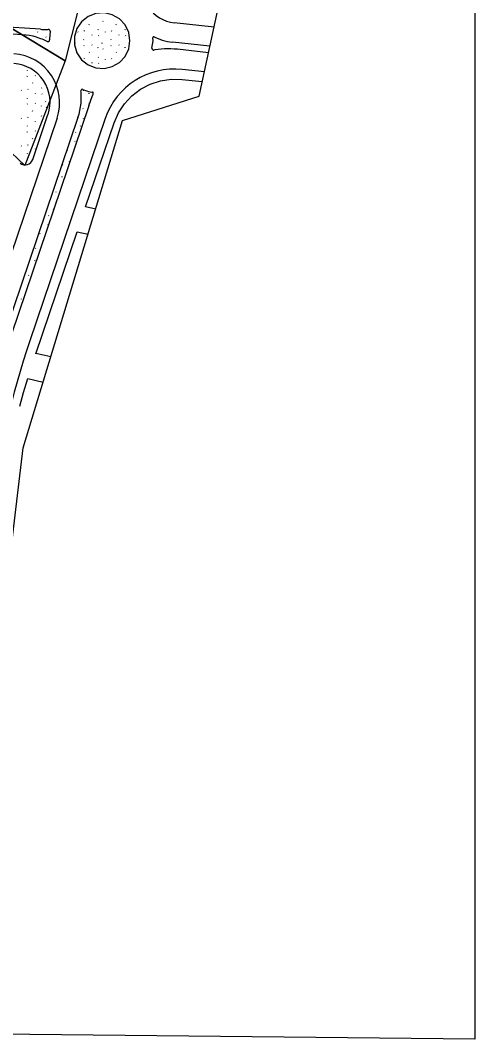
# Model space of a CAD drawing. Extents: x 419396 to 421519, y 4453567 to 4456767.
# Drawn here: x 421379.5 to 421518.6, y 4454304 to 4454614.7 of the extents above; entities that cross this region are included whole.
import ezdxf

# ---------------------------------------------------------------- set-up
doc = ezdxf.new("R2010")
doc.units = 0
for name, color, linetype in [('0_KADASTRO', 7, 'Continuous'), ('Level 28', 7, 'Continuous'), ('Level 29', 7, 'Continuous'), ('Level 41', 7, 'Continuous'), ('Level 62', 7, 'Continuous'), ('Level 9', 7, 'Continuous'), ('Y_Lejant', 7, 'Continuous')]:
    doc.layers.add(name, color=color, linetype=linetype)

msp = doc.modelspace()

# ---------------------------------------------------------------- linework, layer by layer
at = {"layer": '0_KADASTRO'}
for points in [[(421297.3, 4454718.68), (421298.33, 4454743.86), (421298.65, 4454753.52), (421298.8, 4454768.82), (421298.12, 4454819), (421299.79, 4454847.06), (421309.91, 4454834.93), (421332.63, 4454808.99), (421350.71, 4454801.96), (421374.76, 4454802.88), (421400.86, 4454807.28), (421429.39, 4454805.15), (421423.5, 4454722.17), (421393.26, 4454602.31), (421372.96, 4454614.59), (421362.83, 4454633.4), (421361.48, 4454641.58), (421342.8, 4454669.52), (421331.29, 4454695.38), (421310.81, 4454712.23)], [(421297.3, 4454718.68), (421298.33, 4454743.86), (421298.65, 4454753.52), (421298.8, 4454768.82), (421298.12, 4454819), (421299.79, 4454847.06), (421309.91, 4454834.93), (421332.63, 4454808.99), (421350.71, 4454801.96), (421374.76, 4454802.88), (421400.86, 4454807.28), (421429.39, 4454805.15), (421423.5, 4454722.17), (421393.26, 4454602.31), (421372.96, 4454614.59), (421362.83, 4454633.4), (421361.48, 4454641.58), (421342.8, 4454669.52), (421331.29, 4454695.38), (421310.81, 4454712.23)], [(421297.13, 4454679.68), (421301.26, 4454686.4), (421298.07, 4454709.08), (421297.3, 4454718.68), (421310.81, 4454712.23), (421331.29, 4454695.38), (421342.8, 4454669.52), (421361.48, 4454641.58), (421362.83, 4454633.4), (421372.96, 4454614.59), (421393.26, 4454602.31), (421380.9, 4454570.22), (421362.08, 4454588), (421340.49, 4454603.84), (421321.35, 4454618.34), (421329.67, 4454640.5), (421329.07, 4454641.24), (421323.38, 4454648.19)], [(421297.13, 4454679.68), (421301.26, 4454686.4), (421298.07, 4454709.08), (421297.3, 4454718.68), (421310.81, 4454712.23), (421331.29, 4454695.38), (421342.8, 4454669.52), (421361.48, 4454641.58), (421362.83, 4454633.4), (421372.96, 4454614.59), (421393.26, 4454602.31), (421380.9, 4454570.22), (421362.08, 4454588), (421340.49, 4454603.84), (421321.35, 4454618.34), (421329.67, 4454640.5), (421329.07, 4454641.24), (421323.38, 4454648.19)]]:
    msp.add_lwpolyline(points, close=True, dxfattribs=at)
at = {"layer": 'Level 28'}
msp.add_line((421383.29, 4454572.14), (421387.96, 4454585.88), dxfattribs=at)
for centre, radius, start, end in [((421376.77, 4454589.68), 11.82, 341.2531, 86.2833), ((421380.95, 4454572.93), 2.48, 233.8866, 341.2531)]:
    msp.add_arc(centre, radius, start, end, dxfattribs=at)
at = {"layer": 'Level 29'}
for p, q in [((421422.41, 4454596.21), (421425.71, 4454596.69)), ((421425.71, 4454596.69), (421429.03, 4454596.61)), ((421429.04, 4454596.62), (421435.19, 4454595.94)), ((421413.65, 4454591.62), (421416.29, 4454593.64)), ((421416.29, 4454593.64), (421419.24, 4454595.19)), ((421419.24, 4454595.19), (421422.41, 4454596.21)), ((421411.38, 4454589.19), (421413.65, 4454591.62)), ((421409.55, 4454586.4), (421411.38, 4454589.19)), ((421408.22, 4454583.35), (421409.55, 4454586.4)), ((421399.47, 4454557.58), (421408.22, 4454583.35)), ((421402.56, 4454556.91), (421399.48, 4454557.59)), ((421384.21, 4454512.62), (421396.89, 4454549.96)), ((421396.89, 4454549.97), (421400.23, 4454549.23)), ((421388.83, 4454511.61), (421384.22, 4454512.63)), ((421380.51, 4454500.77), (421381.74, 4454504.98)), ((421381.74, 4454504.98), (421386.51, 4454503.93)), ((421379.37, 4454496.54), (421380.51, 4454500.77))]:
    msp.add_line(p, q, dxfattribs=at)
at = {"layer": 'Level 41'}
for p, q in [((421400.54, 4454613.34), (421400.62, 4454613.5)), ((421404.78, 4454614.49), (421404.85, 4454614.38)), ((421408.84, 4454613.34), (421408.91, 4454613.5)), ((421382.15, 4454610.08), (421382.19, 4454610.17)), ((421384.76, 4454611.2), (421384.83, 4454611.09)), ((421384.88, 4454609.4), (421384.89, 4454609.44)), ((421387.29, 4454609.62), (421387.36, 4454609.52)), ((421397.12, 4454611.2), (421397.19, 4454611.09)), ((421399.11, 4454611.4), (421399.18, 4454611.56)), ((421401.33, 4454610.27), (421401.4, 4454610.16)), ((421403.32, 4454611.81), (421403.39, 4454611.97)), ((421403.43, 4454610.07), (421403.5, 4454609.97)), ((421405.41, 4454611.2), (421405.48, 4454611.09)), ((421407.4, 4454611.4), (421407.47, 4454611.56)), ((421409.62, 4454610.27), (421409.69, 4454610.16)), ((421411.61, 4454611.81), (421411.68, 4454611.97)), ((421411.72, 4454610.07), (421411.79, 4454609.97)), ((421396.23, 4454607.62), (421396.3, 4454607.78)), ((421396.49, 4454605.98), (421396.56, 4454605.87)), ((421398.87, 4454608.81), (421398.94, 4454608.71)), ((421398.93, 4454606.89), (421399, 4454607.05)), ((421401.39, 4454607.24), (421401.46, 4454607.13)), ((421403.15, 4454606.45), (421403.17, 4454606.29)), ((421404.52, 4454607.62), (421404.59, 4454607.78)), ((421404.78, 4454605.98), (421404.85, 4454605.87)), ((421407.16, 4454608.81), (421407.23, 4454608.71)), ((421407.22, 4454606.89), (421407.29, 4454607.05)), ((421409.69, 4454607.24), (421409.76, 4454607.13)), ((421411.44, 4454606.45), (421411.46, 4454606.29)), ((421412.82, 4454607.62), (421412.89, 4454607.78)), ((421399.11, 4454602.89), (421399.18, 4454603.05)), ((421400.54, 4454604.83), (421400.62, 4454604.99)), ((421403.32, 4454603.3), (421403.39, 4454603.46)), ((421407.4, 4454602.89), (421407.47, 4454603.05)), ((421408.84, 4454604.83), (421408.91, 4454604.99)), ((421401.33, 4454601.76), (421401.4, 4454601.65)), ((421403.43, 4454601.56), (421403.5, 4454601.46)), ((421405.41, 4454602.69), (421405.48, 4454602.58)), ((421409.62, 4454601.76), (421409.66, 4454601.7)), ((421381.54, 4454599.44), (421381.61, 4454599.33)), ((421381.6, 4454597.51), (421381.67, 4454597.67)), ((421384.06, 4454597.86), (421384.13, 4454597.75)), ((421385.82, 4454597.07), (421385.84, 4454596.91)), ((421381.78, 4454593.52), (421381.85, 4454593.68)), ((421383.21, 4454595.45), (421383.29, 4454595.61)), ((421385.99, 4454593.92), (421386.06, 4454594.08)), ((421379.79, 4454593.31), (421379.86, 4454593.2)), ((421381.54, 4454590.93), (421381.61, 4454590.82)), ((421384, 4454592.38), (421384.07, 4454592.27)), ((421386.09, 4454592.19), (421386.17, 4454592.08)), ((421398.7, 4454593.2), (421398.77, 4454593.09)), ((421400.46, 4454592.41), (421400.47, 4454592.25)), ((421381.6, 4454589), (421381.67, 4454589.16)), ((421384.06, 4454589.35), (421384.13, 4454589.24)), ((421385.82, 4454588.56), (421385.84, 4454588.4)), ((421387.19, 4454589.73), (421387.26, 4454589.89)), ((421387.45, 4454588.09), (421387.52, 4454587.98)), ((421398.63, 4454587.72), (421398.7, 4454587.61)), ((421400.62, 4454589.26), (421400.69, 4454589.42)), ((421379.79, 4454584.8), (421379.86, 4454584.69)), ((421381.78, 4454585.01), (421381.85, 4454585.17)), ((421383.21, 4454586.94), (421383.29, 4454587.1)), ((421385.99, 4454585.41), (421386.06, 4454585.57)), ((421398.7, 4454584.69), (421398.77, 4454584.58)), ((421381.54, 4454582.42), (421381.61, 4454582.31)), ((421384, 4454583.87), (421384.07, 4454583.76)), ((421386.09, 4454583.68), (421386.17, 4454583.57)), ((421397.85, 4454582.28), (421397.92, 4454582.44)), ((421381.6, 4454580.49), (421381.67, 4454580.65)), ((421383.21, 4454578.43), (421383.29, 4454578.59)), ((421384.06, 4454580.84), (421384.13, 4454580.73)), ((421385.82, 4454580.05), (421385.84, 4454579.89)), ((421396.41, 4454580.35), (421396.48, 4454580.51)), ((421379.79, 4454576.29), (421379.86, 4454576.18)), ((421381.78, 4454576.5), (421381.85, 4454576.66)), ((421384, 4454575.36), (421384.07, 4454575.25)), ((421393.79, 4454574.92), (421393.86, 4454574.81)), ((421396.17, 4454577.76), (421396.25, 4454577.65)), ((421381.54, 4454573.91), (421381.61, 4454573.8)), ((421381.6, 4454571.98), (421381.67, 4454572.14)), ((421392.44, 4454570.51), (421392.51, 4454570.4)), ((421394.42, 4454571.63), (421394.49, 4454571.52)), ((421392.16, 4454566.88), (421392.18, 4454566.72)), ((421390.34, 4454562.19), (421390.41, 4454562.08)), ((421389.56, 4454556.75), (421389.63, 4454556.91)), ((421390.4, 4454559.16), (421390.47, 4454559.06)), ((421388.12, 4454554.82), (421388.19, 4454554.98)), ((421387.88, 4454552.23), (421387.95, 4454552.12)), ((421385.5, 4454549.39), (421385.57, 4454549.28)), ((421384.14, 4454544.98), (421384.21, 4454544.87)), ((421383.87, 4454541.35), (421383.89, 4454541.19)), ((421382.04, 4454536.66), (421382.12, 4454536.55)), ((421379.65, 4454533.28), (421379.72, 4454533.44)), ((421379.82, 4454529.29), (421379.9, 4454529.45))]:
    msp.add_line(p, q, dxfattribs=at)
at = {"layer": 'Level 62'}
for p, q in [((421385.65, 4454611.97), (421262.45, 4454619.97)), ((421380.14, 4454610.32), (421262.43, 4454617.97)), ((421438.77, 4454612.66), (421426.6, 4454613.99)), ((421381.23, 4454610.22), (421380.14, 4454610.32)), ((421382.31, 4454610.06), (421381.23, 4454610.22)), ((421383.39, 4454609.83), (421382.31, 4454610.06)), ((421384.44, 4454609.54), (421383.39, 4454609.83)), ((421385.48, 4454609.2), (421384.44, 4454609.54)), ((421386.5, 4454608.8), (421385.48, 4454609.2)), ((421385.65, 4454611.97), (421386.05, 4454611.95)), ((421386.05, 4454611.95), (421386.45, 4454611.93)), ((421386.45, 4454611.93), (421386.85, 4454611.92)), ((421386.85, 4454611.92), (421387.24, 4454611.92)), ((421387.24, 4454611.92), (421387.64, 4454611.93)), ((421387.64, 4454611.93), (421388.02, 4454611.94)), ((421388.47, 4454609.39), (421388.45, 4454608.87)), ((421388.51, 4454609.91), (421388.47, 4454609.39)), ((421388.57, 4454610.44), (421388.51, 4454609.91)), ((421388.64, 4454610.96), (421388.57, 4454610.44)), ((421388.68, 4454611.18), (421388.64, 4454610.96)), ((421420.13, 4454608.49), (421420.01, 4454609.32)), ((421420.45, 4454609.64), (421420.64, 4454609.54)), ((421420.64, 4454609.54), (421421.39, 4454609.22)), ((421421.39, 4454609.22), (421422.15, 4454608.92)), ((421387.68, 4454608.25), (421386.5, 4454608.8)), ((421388.45, 4454608.87), (421388.45, 4454608.73)), ((421419.78, 4454606.16), (421420.13, 4454608.49)), ((421422.62, 4454605.9), (421421.64, 4454605.8)), ((421422.15, 4454608.92), (421422.92, 4454608.67)), ((421423.61, 4454605.96), (421422.62, 4454605.9)), ((421422.92, 4454608.67), (421423.7, 4454608.45)), ((421424.61, 4454605.99), (421423.61, 4454605.96)), ((421423.7, 4454608.45), (421424.49, 4454608.26)), ((421424.49, 4454608.26), (421425.29, 4454608.12)), ((421425.6, 4454605.98), (421424.61, 4454605.99)), ((421425.29, 4454608.12), (421426.1, 4454608.01)), ((421426.59, 4454605.93), (421425.6, 4454605.98)), ((421437.51, 4454606.76), (421426.1, 4454608.01)), ((421427.58, 4454605.84), (421426.59, 4454605.93)), ((421420.65, 4454605.66), (421420.36, 4454605.6)), ((421421.64, 4454605.8), (421420.65, 4454605.66)), ((421437.09, 4454604.8), (421427.58, 4454605.84)), ((421435.83, 4454598.9), (421429, 4454599.65)), ((421398.59, 4454593.57), (421398.92, 4454593.44)), ((421398.09, 4454592.71), (421398.04, 4454593.14)), ((421398.08, 4454589.32), (421398.15, 4454590.45)), ((421398.15, 4454591.58), (421398.09, 4454592.71)), ((421398.15, 4454590.45), (421398.15, 4454591.58)), ((421398.92, 4454593.44), (421399.4, 4454593.27)), ((421399.4, 4454593.27), (421399.89, 4454593.11)), ((421399.89, 4454593.11), (421400.39, 4454592.97)), ((421400.39, 4454592.97), (421400.89, 4454592.85)), ((421400.49, 4454588.58), (421401.55, 4454591.71)), ((421400.89, 4454592.85), (421401.39, 4454592.74)), ((421401.39, 4454592.74), (421401.55, 4454592.71)), ((421401.59, 4454591.83), (421401.55, 4454591.71)), ((421401.64, 4454591.94), (421401.59, 4454591.83)), ((421401.68, 4454592.06), (421401.64, 4454591.94)), ((421401.72, 4454592.18), (421401.68, 4454592.06)), ((421401.77, 4454592.33), (421401.72, 4454592.18)), ((421400.49, 4454588.58), (421370.45, 4454500.07)), ((421397.73, 4454587.09), (421397.94, 4454588.2)), ((421397.94, 4454588.2), (421398.08, 4454589.32)), ((421390.74, 4454584.74), (421362.98, 4454502.96)), ((421397.14, 4454584.91), (421368.07, 4454499.27)), ((421405.5, 4454584.67), (421382.4, 4454516.6)), ((421397.14, 4454584.91), (421397.47, 4454585.99)), ((421397.47, 4454585.99), (421397.73, 4454587.09))]:
    msp.add_line(p, q, dxfattribs=at)
msp.add_lwpolyline([(421413.05, 4454608.49), (421412.67, 4454611.01), (421411.57, 4454613.31), (421409.83, 4454615.18), (421407.62, 4454616.45), (421405.14, 4454617.02), (421402.6, 4454616.83), (421400.23, 4454615.9), (421398.23, 4454614.31), (421396.8, 4454612.2), (421396.04, 4454609.76), (421396.04, 4454607.22), (421396.8, 4454604.78), (421398.23, 4454602.67), (421400.23, 4454601.08), (421402.6, 4454600.15), (421405.14, 4454599.96), (421407.62, 4454600.53), (421409.83, 4454601.8), (421411.57, 4454603.67), (421412.67, 4454605.97), (421413.05, 4454608.49)], dxfattribs=at)
for centre, radius, start, end in [((421427.81, 4454625.06), 11.13, 165.3215, 263.7521), ((421388.04, 4454611.29), 0.648, 350.2162, 91.8208), ((421420.31, 4454609.37), 0.307, 63.5102, 188.5714), ((421387.91, 4454608.74), 0.539, 245.1032, 359.5773), ((421420.27, 4454606.09), 0.494, 171.4286, 280.3857), ((421376.57, 4454589.55), 14.96, 341.2531, 86.2833), ((421426.58, 4454577.52), 22.26, 83.7521, 161.2531), ((421398.44, 4454593.19), 0.406, 68.7259, 186.4574), ((421401.5, 4454592.43), 0.291, 339.6273, 79.7595), ((421621.47, 4454435.46), 252.47, 161.2531, 173.2401)]:
    msp.add_arc(centre, radius, start, end, dxfattribs=at)
at = {"layer": 'Level 9'}
for p, q in [((421434.23, 4454591.45), (421440.74, 4454621.83)), ((421410.79, 4454584.07), (421434.23, 4454591.45)), ((421380.41, 4454483.8), (421410.79, 4454584.07)), ((421363.04, 4454339.26), (421380.41, 4454483.8))]:
    msp.add_line(p, q, dxfattribs=at)
at = {"layer": 'Y_Lejant'}
msp.add_lwpolyline([(420209.76, 4455704.6), (421518.56, 4455690.86), (421518.56, 4454302.65), (420195.09, 4454316.54)], close=True, dxfattribs=at)

doc.saveas('drawing.dxf')
